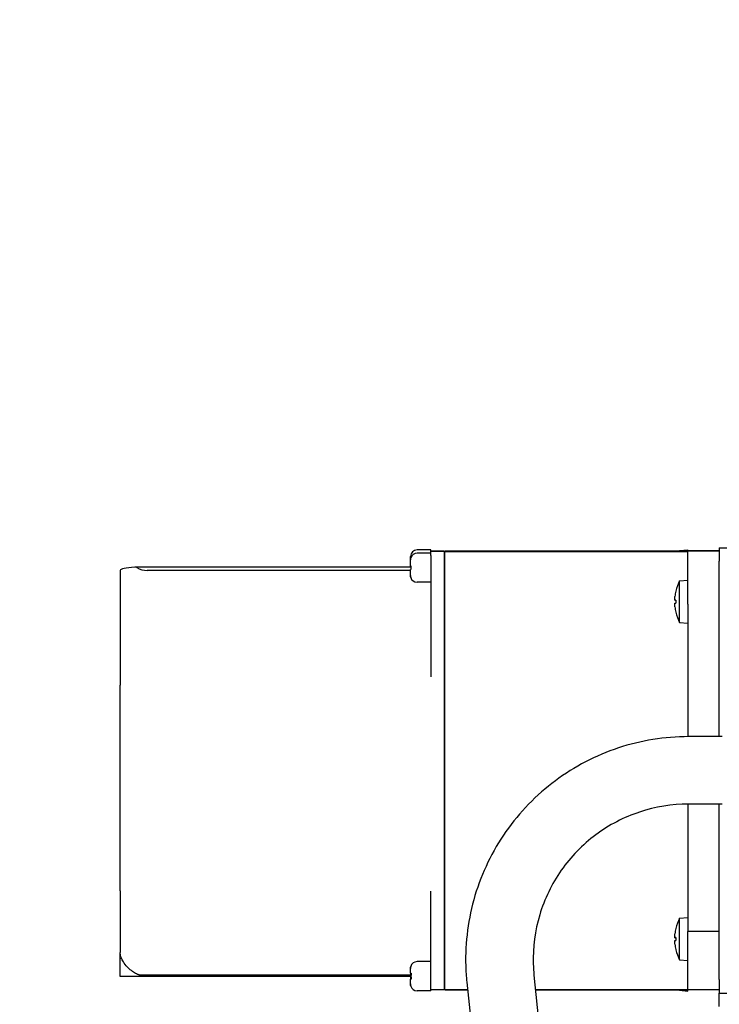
# Model space of a CAD drawing. Header units: inches. Extents: x 18 to 846, y -44 to 561.
# Tile 299 of 642: x 276.45 to 282.92, y 491.55 to 500.67. Entities that reach past the tile are written whole.
import ezdxf

# ---------------------------------------------------------------- set-up
doc = ezdxf.new("R2010")
doc.units = ezdxf.units.IN
doc.header["$LTSCALE"] = 24
doc.header["$MEASUREMENT"] = 0
doc.layers.add('Dimension (ANSI)', color=7, linetype='Continuous', lineweight=25)
doc.layers.add('Visible (ANSI)', color=7, linetype='Continuous', lineweight=30)
doc.styles.add('Note Text (ANSI)', font='tahoma.ttf')
doc.dimstyles.new('SB Fraction-16 (ANSI)', dxfattribs={"dimscale": 24, "dimtxt": 0.125, "dimasz": 0.098425, "dimexe": 0.125, "dimexo": 0.0625, "dimgap": 0.031496, "dimtad": 0, "dimtih": 1, "dimtoh": 1, "dimdec": 4, "dimrnd": 1e-08, "dimzin": 0, "dimdsep": 46, "dimlunit": 5, "dimtxsty": 'Note Text (ANSI)', "dimcen": 0.09, "dimdle": 0.393701, "dimclrd": 256, "dimclre": 256, "dimclrt": 256, "dimadec": 0, "dimazin": 3, "dimtfac": 0.96, "dimtofl": 0, "dimtmove": 0, "dimatfit": 3, "dimfxl": 1, "dimfrac": 2, "dimtolj": 1, "dimtzin": 12, "dimlwd": -1, "dimlwe": -1, "dimarcsym": 0})

# ---------------------------------------------------------------- blocks, each defined once
blk = doc.blocks.new('*D18')
at = {"layer": 'Defpoints', "color": 0, "transparency": 16777216}
for p in [(336.1784, 524.0563), (247.3595, 404.0563), (336.1784, 404.0563)]:
    blk.add_point(p, dxfattribs=at)
at = {"layer": 'Dimension (ANSI)', "transparency": 16777216}
for p, q in [((334.6784, 524.0563), (244.3595, 524.0563)), ((247.3595, 521.6941), (247.3595, 466.3747)), ((247.3595, 406.4185), (247.3595, 461.7379)), ((334.6784, 404.0563), (244.3595, 404.0563))]:
    blk.add_line(p, q, dxfattribs=at)
for points in [[(246.9658, 521.6941), (247.7532, 521.6941), (247.3595, 524.0563)], [(246.9658, 406.4185), (247.7532, 406.4185), (247.3595, 404.0563)]]:
    blk.add_solid(points, dxfattribs=at)
at = {"layer": 'Dimension (ANSI)', "transparency": 16777216, "insert": (244.292, 465.6188), "char_height": 3, "attachment_point": 1, "style": 'Note Text (ANSI)'}
blk.add_mtext('\\A1;120', dxfattribs=at)

msp = doc.modelspace()

# ---------------------------------------------------------------- linework, layer by layer
at = {"layer": 'Visible (ANSI)'}
for p, q in [((280.25067, 495.76242), (280.12317, 495.76242)), ((280.25067, 495.75242), (280.25067, 495.76242)), ((282.55266, 495.7576), (282.63067, 495.76442)), ((282.55266, 495.75242), (282.55266, 495.7576)), ((282.63067, 495.75242), (282.63067, 495.76442)), ((282.91867, 495.78367), (282.91867, 495.65867)), ((282.91867, 495.78367), (283.09797, 495.78367)), ((280.06317, 495.67034), (280.06317, 495.70242)), ((280.06317, 495.6703), (280.06317, 495.67034)), ((280.06317, 495.61701), (280.06317, 495.6703)), ((280.06645, 495.69243), (280.06717, 495.69243)), ((280.25067, 495.73285), (280.12317, 495.73285)), ((280.37567, 495.75242), (280.25067, 495.75242)), ((280.25067, 495.74825), (280.25067, 495.75242)), ((280.25067, 495.71236), (280.25067, 495.74825)), ((280.37567, 495.74825), (280.25067, 495.74825)), ((280.25067, 495.71236), (280.25067, 494.5876)), ((280.37567, 495.75242), (280.37567, 495.74825)), ((280.37567, 495.74825), (280.37567, 495.71236)), ((280.38067, 495.72261), (280.37567, 495.72261)), ((280.38067, 495.71843), (280.37567, 495.71843)), ((280.37567, 495.71236), (280.37567, 491.72494)), ((280.38067, 495.74825), (280.38067, 495.75242)), ((282.63067, 495.75242), (280.38067, 495.75242)), ((280.38067, 495.71236), (280.38067, 495.74825)), ((280.38067, 495.74825), (282.63067, 495.74825)), ((280.38067, 491.72494), (280.38067, 495.71236)), ((282.91867, 495.75351), (282.63067, 495.75351)), ((282.63067, 495.26092), (282.63067, 495.75242)), ((282.91867, 495.75242), (282.63067, 495.75242)), ((277.37567, 495.57262), (277.37567, 494.51041)), ((280.06534, 495.6033), (277.51579, 495.6033)), ((280.06317, 495.57282), (277.62567, 495.57282)), ((280.06317, 495.61701), (280.06588, 495.61701)), ((280.06317, 495.6033), (280.06317, 495.61701)), ((280.06575, 495.58089), (280.06317, 495.58089)), ((280.06317, 495.5254), (280.06317, 495.58089)), ((282.91867, 494.03367), (282.91867, 495.65867)), ((280.06317, 495.52536), (280.06317, 495.5254)), ((280.06571, 495.50761), (280.06514, 495.50761)), ((282.55266, 495.47635), (282.63067, 495.48317)), ((280.25067, 495.46285), (280.12317, 495.46285)), ((282.55266, 495.091), (282.55266, 495.47635)), ((282.51878, 495.38072), (282.51878, 495.38045)), ((282.51042, 495.29697), (282.51878, 495.29624)), ((282.51042, 495.27037), (282.51878, 495.2711)), ((282.51878, 495.29717), (282.51878, 495.27018)), ((282.63067, 495.26092), (282.63067, 494.03367)), ((282.51878, 495.1869), (282.51878, 495.18663)), ((282.55266, 495.091), (282.63067, 495.08417)), ((277.37567, 492.60443), (277.37567, 494.51041)), ((282.94735, 494.03367), (282.63568, 494.03367)), ((282.63067, 493.40867), (282.63067, 492.22943)), ((282.94735, 493.40867), (282.63568, 493.40867)), ((282.91867, 491.78367), (282.91867, 493.40867)), ((277.37567, 492.60443), (277.37567, 492.03442)), ((280.25067, 491.7615), (280.25067, 492.6038)), ((282.55266, 492.35135), (282.63067, 492.35817)), ((282.55266, 491.966), (282.55266, 492.35135)), ((282.51878, 492.25572), (282.51878, 492.25545)), ((282.63067, 491.68992), (282.63067, 492.22943)), ((282.91867, 492.22943), (282.63067, 492.22943)), ((282.51042, 492.17197), (282.51878, 492.17124)), ((282.51042, 492.14537), (282.51878, 492.1461)), ((282.51878, 492.17217), (282.51878, 492.14518)), ((277.37567, 491.81102), (277.37567, 492.03442)), ((282.51878, 492.0619), (282.51878, 492.06163)), ((280.25067, 491.94992), (280.12317, 491.94992)), ((282.55266, 491.966), (282.63067, 491.95917)), ((280.06317, 491.88629), (280.06317, 491.88741)), ((280.06317, 491.84264), (280.06317, 491.88629)), ((280.06317, 491.84264), (280.06885, 491.84264)), ((280.06534, 491.90593), (280.06622, 491.90593)), ((280.0655, 491.81102), (277.37567, 491.81102)), ((280.06567, 491.82612), (277.55567, 491.82612)), ((280.0687, 491.78838), (280.06317, 491.78838)), ((280.06317, 491.74356), (280.06317, 491.78838)), ((280.06317, 491.74243), (280.06317, 491.74356)), ((280.06317, 491.7424), (280.06317, 491.74243)), ((280.25067, 491.67992), (280.25067, 491.7615)), ((280.58391, 491.76117), (281.72521, 480.61516)), ((281.20566, 491.82483), (282.35348, 480.61516)), ((282.91867, 491.78367), (282.91867, 491.65867)), ((280.06687, 491.722), (280.06591, 491.722)), ((280.25067, 491.67992), (280.12317, 491.67992)), ((280.37567, 491.69014), (280.25067, 491.69014)), ((280.37567, 491.68992), (280.25067, 491.68992)), ((280.37567, 491.72494), (280.37567, 491.69014)), ((280.38067, 491.72002), (280.37567, 491.72002)), ((280.38067, 491.71974), (280.37567, 491.71974)), ((280.37567, 491.69014), (280.37567, 491.68992)), ((280.38067, 491.69014), (280.38067, 491.72494)), ((280.38067, 491.68992), (280.38067, 491.69014)), ((280.59118, 491.69014), (280.38067, 491.69014)), ((280.38067, 491.68992), (280.59121, 491.68992)), ((282.63067, 491.69014), (281.21945, 491.69014)), ((281.21947, 491.68992), (282.63067, 491.68992)), ((282.55266, 491.6845), (282.55266, 491.68992)), ((282.55266, 491.6845), (282.63067, 491.67767)), ((282.91867, 491.68992), (282.63067, 491.68992)), ((282.63067, 491.67767), (282.63067, 491.68992)), ((282.91867, 491.53367), (282.91867, 491.65867)), ((282.91867, 491.65867), (283.09797, 491.65867))]:
    msp.add_line(p, q, dxfattribs=at)
for centre, radius, start, end in [((280.12317, 495.70242), 0.06, 90, 180), ((282.94277, 495.56492), 0.4351, 153.71551, 154.473066), ((280.12317, 495.67285), 0.06, 90, 160.954492), ((280.12317, 495.52285), 0.06, 194.708051, 270), ((282.94277, 495.28367), 0.4351, 153.71551, 166.934687), ((282.52458, 495.38072), 0.0058, 166.934687, 180), ((282.52458, 495.18663), 0.0058, 180, 193.065313), ((282.94277, 495.28367), 0.4351, 193.065313, 206.28449), ((282.94277, 492.15867), 0.4351, 153.71551, 166.934687), ((282.52458, 492.25572), 0.0058, 166.934687, 180), ((282.52458, 492.06163), 0.0058, 180, 193.065313), ((282.94277, 492.15867), 0.4351, 193.065313, 206.28449), ((280.12317, 491.88992), 0.06, 90, 164.525666), ((280.12317, 491.73992), 0.06, 197.385504, 270), ((282.94277, 491.87717), 0.4351, 205.490457, 206.28449)]:
    msp.add_arc(centre, radius, start, end, dxfattribs=at)
for centre, major_axis, ratio, start_param, end_param in [((277.62567, 495.57262), (-0.25, 0), 0.1372942, 5.1889808, 6.2831853), ((277.62567, 495.93375), (0, -0.36093), 0.6926566, 5.8874894, 6.2831853), ((282.94056, 495.28415), (0.09184, 0.42454), 0.9960162, 1.5578868, 1.6742711), ((282.94056, 495.25845), (-0.43271, 0.03786), 0.0188549, 6.0580469, 6.1744313), ((282.94056, 495.3089), (-0.43271, -0.03786), 0.0188549, 0.108754, 0.2251384), ((282.94056, 495.2832), (-0.09184, 0.42454), 0.9960162, 1.4673215, 1.5837059), ((282.94056, 492.15915), (0.09184, 0.42454), 0.9960162, 1.5578868, 1.6742711), ((282.94056, 492.13345), (-0.43271, 0.03786), 0.0188549, 6.0580469, 6.1744313), ((282.94056, 492.1839), (-0.43271, -0.03786), 0.0188549, 0.108754, 0.2251384), ((282.94056, 492.1582), (-0.09184, 0.42454), 0.9960162, 1.4673215, 1.5837059)]:
    msp.add_ellipse(centre, major_axis=major_axis, ratio=ratio, start_param=start_param, end_param=end_param, dxfattribs=at)
for points in [[(280.06717, 495.69243), (280.06466, 495.68562), (280.06317, 495.67738), (280.06317, 495.6703)], [(280.06317, 495.67034), (280.06317, 495.6774), (280.06465, 495.68563), (280.06716, 495.69243)], [(280.06317, 495.5254), (280.06317, 495.51977), (280.06411, 495.51341), (280.06571, 495.50761)], [(280.06571, 495.50761), (280.0641, 495.5134), (280.06317, 495.51975), (280.06317, 495.52536)], [(282.51878, 495.29717), (282.51878, 495.29717), (282.51884, 495.29718), (282.51893, 495.29718)], [(282.51893, 495.27017), (282.51884, 495.27017), (282.51878, 495.27017), (282.51878, 495.27018)], [(282.51878, 492.17217), (282.51878, 492.17217), (282.51884, 492.17218), (282.51893, 492.17218)], [(282.51893, 492.14517), (282.51884, 492.14517), (282.51878, 492.14517), (282.51878, 492.14518)], [(280.06622, 491.90593), (280.06429, 491.89964), (280.06317, 491.89252), (280.06317, 491.88629)], [(280.06317, 491.88741), (280.06317, 491.89328), (280.06419, 491.89994), (280.06594, 491.90593)], [(280.06317, 491.74356), (280.06317, 491.73668), (280.06453, 491.72872), (280.06687, 491.722)], [(280.06657, 491.722), (280.06443, 491.72845), (280.06317, 491.73593), (280.06317, 491.74243)], [(280.06656, 491.722), (280.06442, 491.72844), (280.06317, 491.73591), (280.06317, 491.7424)], [(280.06584, 491.78838), (280.06515, 491.79607), (280.06487, 491.80374), (280.0648, 491.81102)]]:
    msp.add_open_spline(points, degree=3, dxfattribs=at)
for points, knots in [([(277.52931, 495.60071), (277.52845, 495.60123), (277.52742, 495.60166), (277.52263, 495.60314), (277.51775, 495.6035), (277.51184, 495.60318), (277.51141, 495.60315), (277.51098, 495.60312)], [1.133466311, 1.133466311, 1.133466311, 1.133466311, 1.155438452, 1.155438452, 1.224953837, 1.224953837, 1.230297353, 1.230297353, 1.230297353, 1.230297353]), ([(280.06588, 495.61701), (280.06545, 495.61044), (280.06529, 495.60398), (280.06529, 495.59785), (280.06529, 495.59241), (280.06542, 495.5867), (280.06575, 495.58089)], [1.188961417, 1.188961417, 1.188961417, 1.188961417, 1.235660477, 1.235660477, 1.235660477, 1.277135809, 1.277135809, 1.277135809, 1.277135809]), ([(282.51049, 495.29697), (282.51002, 495.29694), (282.50962, 495.29772), (282.50907, 495.30103), (282.50893, 495.30356), (282.5089, 495.30942), (282.50902, 495.31315), (282.50952, 495.32135), (282.5099, 495.32582), (282.51039, 495.33044), (282.51044, 495.33086), (282.51049, 495.33129)], [0, 0, 0, 0, 0.03221011, 0.03221011, 0.06442023, 0.06442023, 0.09660812, 0.09660812, 0.12879602, 0.12879602, 0.13203255, 0.13203255, 0.13203255, 0.13203255]), ([(282.51049, 495.23606), (282.51002, 495.24026), (282.50962, 495.24476), (282.50907, 495.25309), (282.50893, 495.25692), (282.5089, 495.26301), (282.50902, 495.26567), (282.50952, 495.26929), (282.5099, 495.27024), (282.51039, 495.27037), (282.51044, 495.27038), (282.51049, 495.27037)], [0, 0, 0, 0, 0.03221011, 0.03221011, 0.06442023, 0.06442023, 0.09660812, 0.09660812, 0.12879602, 0.12879602, 0.13203255, 0.13203255, 0.13203255, 0.13203255]), ([(282.63568, 494.03367), (282.41568, 494.03367), (282.19572, 493.99818), (281.77805, 493.85977), (281.58042, 493.75689), (281.2275, 493.49413), (281.07227, 493.3343), (280.81992, 492.97387), (280.72285, 492.77332), (280.5967, 492.35181), (280.56764, 492.13092), (280.57552, 491.86097), (280.57881, 491.81098), (280.58391, 491.76117)], [1.5707963, 1.5707963, 1.5707963, 1.5707963, 1.8907999, 1.8907999, 2.2108027, 2.2108027, 2.5308037, 2.5308037, 2.8508025, 2.8508025, 3.1707995, 3.1707995, 3.2436282, 3.2436282, 3.2436282, 3.2436282]), ([(282.63568, 493.40867), (282.48235, 493.40867), (282.32904, 493.38394), (282.03795, 493.28747), (281.90021, 493.21577), (281.65423, 493.03264), (281.54604, 492.92125), (281.37016, 492.67005), (281.3025, 492.53028), (281.21457, 492.2365), (281.19432, 492.08254), (281.19981, 491.8944), (281.2021, 491.85955), (281.20566, 491.82483)], [1.5707963, 1.5707963, 1.5707963, 1.5707963, 1.8907902, 1.8907902, 2.2107854, 2.2107854, 2.5307836, 2.5307836, 2.8507857, 2.8507857, 3.1707908, 3.1707908, 3.2436282, 3.2436282, 3.2436282, 3.2436282]), ([(282.51049, 492.17197), (282.51002, 492.17194), (282.50962, 492.17272), (282.50907, 492.17603), (282.50893, 492.17855), (282.5089, 492.18442), (282.50902, 492.18815), (282.50952, 492.19634), (282.5099, 492.20081), (282.51039, 492.20544), (282.51044, 492.20586), (282.51049, 492.20629)], [0, 0, 0, 0, 0.03220637, 0.03220637, 0.06441274, 0.06441274, 0.09660438, 0.09660438, 0.12879602, 0.12879602, 0.13203255, 0.13203255, 0.13203255, 0.13203255]), ([(282.51049, 492.11106), (282.51002, 492.11526), (282.50962, 492.11976), (282.50907, 492.12809), (282.50893, 492.13192), (282.5089, 492.13801), (282.50902, 492.14067), (282.50952, 492.14429), (282.5099, 492.14524), (282.51039, 492.14537), (282.51044, 492.14538), (282.51049, 492.14537)], [0, 0, 0, 0, 0.03221011, 0.03221011, 0.06442023, 0.06442023, 0.09660812, 0.09660812, 0.12879602, 0.12879602, 0.13203255, 0.13203255, 0.13203255, 0.13203255]), ([(277.55567, 491.82612), (277.55322, 491.82612), (277.55146, 491.82654), (277.54814, 491.8274), (277.54664, 491.8279), (277.54213, 491.82949), (277.53926, 491.83067), (277.5304, 491.83454), (277.52431, 491.83754), (277.50559, 491.84776), (277.49218, 491.85639), (277.46603, 491.87656), (277.45285, 491.88836), (277.42787, 491.91519), (277.41605, 491.93018), (277.3982, 491.95883), (277.39121, 491.97239), (277.38105, 491.99856), (277.37789, 492.01117), (277.37597, 492.02593), (277.37568, 492.03035), (277.37567, 492.03442)], [1.20266776, 1.20266776, 1.20266776, 1.20266776, 1.22134177, 1.22134177, 1.24001578, 1.24001578, 1.2773638, 1.2773638, 1.35205984, 1.35205984, 1.50145191, 1.50145191, 1.65084399, 1.65084399, 1.80023607, 1.80023607, 1.90876096, 1.90876096, 2.01728585, 2.01728585, 2.06369857, 2.06369857, 2.06369857, 2.06369857]), ([(280.06669, 491.78838), (280.06578, 491.79745), (280.06547, 491.80651), (280.06547, 491.81492), (280.06547, 491.8237), (280.06581, 491.83318), (280.06681, 491.84264)], [1.16476129, 1.16476129, 1.16476129, 1.16476129, 1.22888495, 1.22888495, 1.22888495, 1.2957824, 1.2957824, 1.2957824, 1.2957824]), ([(280.06885, 491.84264), (280.06764, 491.8332), (280.06718, 491.8237), (280.06718, 491.81492), (280.06718, 491.80651), (280.0676, 491.79743), (280.0687, 491.78838)], [1.10418952, 1.10418952, 1.10418952, 1.10418952, 1.17109762, 1.17109762, 1.17109762, 1.23522495, 1.23522495, 1.23522495, 1.23522495])]:
    msp.add_open_spline(points, degree=3, knots=knots, dxfattribs=at)

# ---------------------------------------------------------------- dimensions: what is measured, and where the dimension line sits
at = {"layer": 'Dimension (ANSI)'}
dim = msp.add_linear_dim(base=(247.35953, 404.0563), p1=(336.17843, 524.0563), p2=(336.17843, 404.0563), angle=90, dimstyle='SB Fraction-16 (ANSI)', override={"dimgap": 0.031496, "dimdec": 4, "dimtol": 0, "dimlim": 0, "dimtp": 0, "dimtm": 0, "dimtdec": 2, "dimatfit": 1}, dxfattribs=at)
dim.commit()
dim.dimension.update_dxf_attribs({"geometry": '*D18', "text_midpoint": (247.35953, 464.0563), "dimtype": 160})

doc.saveas('drawing.dxf')
